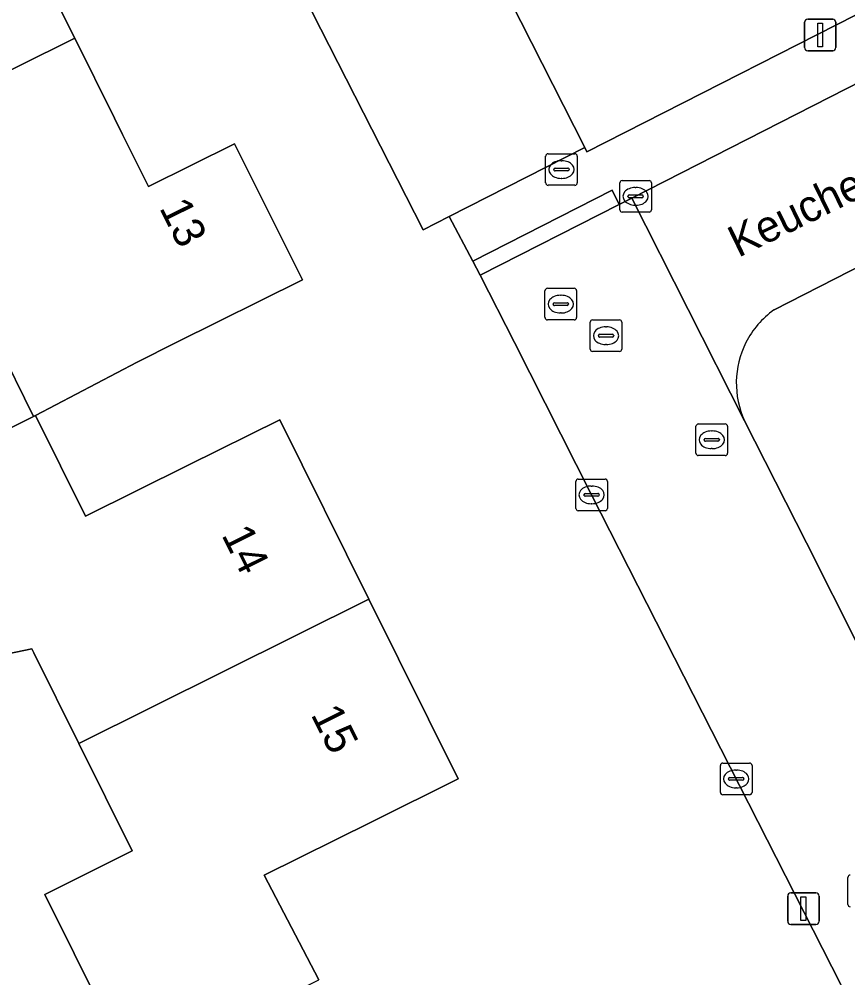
# Model space of a CAD drawing. Extents: x 162722 to 165104, y 384719 to 386284.
# Drawn here: x 163739.56 to 163765.77, y 384979.9 to 385010.23 of the extents above; entities that cross this region are included whole.
import ezdxf

# ---------------------------------------------------------------- set-up
doc = ezdxf.new("R2010")
doc.units = 0
for name, color, linetype in [('IMGEO_Brandkraan', 7, 'Continuous'), ('IMGEO_Erf', 7, 'Continuous'), ('IMGEO_Groenvoorziening', 7, 'Continuous'), ('IMGEO_Kolk', 7, 'Continuous'), ('IMGEO_Lichtmast', 7, 'Continuous'), ('IMGEO_Openbare_ruimte_label', 7, 'Continuous'), ('IMGEO_Pand', 7, 'Continuous'), ('IMGEO_Pand_nummerreeks', 7, 'Continuous'), ('IMGEO_Rijbaan_lokaal_open', 7, 'Continuous'), ('IMGEO_Rioolput', 7, 'Continuous'), ('IMGEO_Voetpad_open', 7, 'Continuous')]:
    doc.layers.add(name, color=color, linetype=linetype)

msp = doc.modelspace()

# ---------------------------------------------------------------- linework, layer by layer
at = {"layer": 'IMGEO_Brandkraan'}
for p, q in [((163756.215, 385005.051), (163756.215, 385005.903)), ((163756.29, 385005.977), (163757.142, 385005.977)), ((163757.216, 385005.903), (163757.216, 385005.051)), ((163756.703, 385005.757), (163756.728, 385005.757)), ((163756.474, 385005.471), (163756.474, 385005.483)), ((163756.912, 385005.434), (163756.514, 385005.434)), ((163756.517, 385005.52), (163756.915, 385005.52)), ((163756.958, 385005.483), (163756.958, 385005.471)), ((163756.726, 385005.197), (163756.701, 385005.197)), ((163757.142, 385004.977), (163756.29, 385004.977))]:
    msp.add_line(p, q, dxfattribs=at)
for points in [[(163756.215, 385005.051), (163756.215, 385005.903)], [(163756.29, 385005.977), (163757.142, 385005.977)], [(163757.216, 385005.903), (163757.216, 385005.051)], [(163757.142, 385004.977), (163756.29, 385004.977)]]:
    msp.add_lwpolyline(points, dxfattribs=at)
for centre, radius, start, end in [((163756.292, 385005.901), 0.0765, 91.552, 178.448), ((163756.292, 385005.901), 0.0765, 91.552, 178.448), ((163757.14, 385005.901), 0.0765, 1.552, 88.448), ((163757.14, 385005.901), 0.0765, 1.552, 88.448), ((163756.514, 385005.48), 0.0403, 85.8775, 175.7526), ((163756.511, 385005.47), 0.0366, 178.938, 274.7102), ((163756.915, 385005.477), 0.043, 264.8664, 352.4533), ((163756.919, 385005.482), 0.0386, 1.7309, 96.639), ((163756.292, 385005.053), 0.0765, 181.552, 268.448), ((163756.292, 385005.053), 0.0765, 181.552, 268.448), ((163757.14, 385005.053), 0.0765, 271.552, 358.448), ((163757.14, 385005.053), 0.0765, 271.552, 358.448)]:
    msp.add_arc(centre, radius, start, end, dxfattribs=at)
for centre, major_axis, ratio, start_param, end_param in [((163756.702, 385005.477), (-0.387, 0.002), 0.722429, 4.712389, 7.853982), ((163756.727, 385005.477), (-0.39, 0.002), 0.717154, 1.570796, 4.712389)]:
    msp.add_ellipse(centre, major_axis=major_axis, ratio=ratio, start_param=start_param, end_param=end_param, dxfattribs=at)
at = {"layer": 'IMGEO_Erf'}
for points in [[(163738.045, 385044.879), (163743.285, 385034.094), (163757.459, 385006.177), (163757.517, 385006.039), (163767.841, 385011.304)], [(163757.669, 384995.182), (163755.228, 385000), (163754.144, 385002.139), (163753.91, 385002.58), (163753.157, 385003.995), (163752.338, 385003.569), (163740.176, 385027.426), (163738.567, 385026.557), (163738.822, 385026.058), (163738.155, 385025.71), (163714.087, 385013.147), (163707.49, 385026.219), (163704.586, 385031.975), (163675.935, 385017.371), (163676.458, 385016.283), (163679.164, 385010.981), (163682.06, 385005.355), (163684.816, 385000), (163686.673, 384996.393), (163688.473, 384992.888), (163695.133, 384979.723), (163697.839, 384974.289), (163705.48, 384959.251), (163707.512, 384955.385)], [(163739.47, 385019.924), (163741.647, 385015.547), (163739.025, 385014.244), (163739.801, 385012.683), (163740.111, 385012.059), (163741.316, 385009.636), (163742.577, 385007.101), (163742.832, 385006.587), (163743.653, 385004.936), (163746.376, 385006.29), (163748.517, 385001.983), (163744.53, 385000), (163743.289, 384999.383), (163740.074, 384997.693), (163741.658, 384994.507), (163744.91, 384996.124), (163747.8, 384997.561), (163750.625, 384991.88), (163753.45, 384986.198), (163750.717, 384984.839), (163747.308, 384983.144), (163749.036, 384979.836)], [(163734.168, 384994.756), (163740.014, 384997.662), (163738.852, 385000)], [(163773.45, 384964.172), (163757.669, 384995.182)], [(163743.164, 384976.913), (163740.366, 384982.54), (163743.137, 384983.918), (163741.448, 384987.316), (163740.024, 384990.18), (163739.961, 384990.306), (163735.388, 384989.361)]]:
    msp.add_lwpolyline(points, dxfattribs=at)
at = {"layer": 'IMGEO_Groenvoorziening'}
for points in [[(163774.947, 385001.063), (163772.045, 385005.433), (163763.439, 385001.032)], [(163762.509, 384997.523), (163764.463, 384993.662), (163766.126, 384990.376)]]:
    msp.add_lwpolyline(points, dxfattribs=at)
for centre, radius, start, end in [((163765.089, 384998.716), 2.844, 125.4781, 153.164), ((163765.084, 384998.717), 2.838, 153.1318, 204.8791)]:
    msp.add_arc(centre, radius, start, end, dxfattribs=at)
at = {"layer": 'IMGEO_Kolk'}
for p, q in [((163758.56, 385004.202), (163758.56, 385005.054)), ((163758.635, 385005.128), (163759.487, 385005.128)), ((163759.561, 385005.054), (163759.561, 385004.202)), ((163759.048, 385004.908), (163759.073, 385004.908)), ((163758.819, 385004.622), (163758.819, 385004.634)), ((163759.257, 385004.585), (163758.859, 385004.585)), ((163758.862, 385004.671), (163759.26, 385004.671)), ((163759.303, 385004.634), (163759.303, 385004.622)), ((163759.487, 385004.128), (163758.635, 385004.128)), ((163759.071, 385004.348), (163759.046, 385004.348)), ((163757.168, 384994.756), (163757.168, 384995.608)), ((163757.243, 384995.682), (163758.095, 384995.682)), ((163758.169, 384995.608), (163758.169, 384994.756)), ((163757.656, 384995.462), (163757.681, 384995.462)), ((163757.427, 384995.176), (163757.427, 384995.188)), ((163757.865, 384995.139), (163757.467, 384995.139)), ((163757.47, 384995.225), (163757.868, 384995.225)), ((163757.911, 384995.188), (163757.911, 384995.176)), ((163758.095, 384994.682), (163757.243, 384994.682)), ((163757.679, 384994.902), (163757.654, 384994.902)), ((163761.742, 384985.768), (163761.742, 384986.62)), ((163761.817, 384986.694), (163762.669, 384986.694)), ((163762.743, 384986.62), (163762.743, 384985.768)), ((163762.001, 384986.188), (163762.001, 384986.2)), ((163762.044, 384986.237), (163762.442, 384986.237)), ((163762.23, 384986.474), (163762.255, 384986.474)), ((163762.485, 384986.2), (163762.485, 384986.188)), ((163762.439, 384986.151), (163762.041, 384986.151)), ((163762.253, 384985.914), (163762.228, 384985.914)), ((163762.669, 384985.694), (163761.817, 384985.694))]:
    msp.add_line(p, q, dxfattribs=at)
for points in [[(163758.56, 385004.202), (163758.56, 385005.054)], [(163758.635, 385005.128), (163759.487, 385005.128)], [(163759.561, 385005.054), (163759.561, 385004.202)], [(163759.487, 385004.128), (163758.635, 385004.128)], [(163757.168, 384994.756), (163757.168, 384995.608)], [(163757.243, 384995.682), (163758.095, 384995.682)], [(163758.169, 384995.608), (163758.169, 384994.756)], [(163758.095, 384994.682), (163757.243, 384994.682)], [(163761.742, 384985.768), (163761.742, 384986.62)], [(163761.817, 384986.694), (163762.669, 384986.694)], [(163762.743, 384986.62), (163762.743, 384985.768)], [(163762.669, 384985.694), (163761.817, 384985.694)]]:
    msp.add_lwpolyline(points, dxfattribs=at)
for centre, radius, start, end in [((163758.637, 385005.052), 0.0765, 91.552, 178.448), ((163758.637, 385005.052), 0.0765, 91.552, 178.448), ((163759.485, 385005.052), 0.0765, 1.552, 88.448), ((163759.485, 385005.052), 0.0765, 1.552, 88.448), ((163758.859, 385004.631), 0.0403, 85.8775, 175.7526), ((163758.856, 385004.621), 0.0366, 178.938, 274.7102), ((163759.26, 385004.628), 0.043, 264.8664, 352.4533), ((163759.264, 385004.633), 0.0386, 1.7309, 96.639), ((163758.637, 385004.204), 0.0765, 181.552, 268.448), ((163758.637, 385004.204), 0.0765, 181.552, 268.448), ((163759.485, 385004.204), 0.0765, 271.552, 358.448), ((163759.485, 385004.204), 0.0765, 271.552, 358.448), ((163757.245, 384995.606), 0.0765, 91.552, 178.448), ((163757.245, 384995.606), 0.0765, 91.552, 178.448), ((163758.093, 384995.606), 0.0765, 1.552, 88.448), ((163758.093, 384995.606), 0.0765, 1.552, 88.448), ((163757.467, 384995.185), 0.0403, 85.8775, 175.7526), ((163757.464, 384995.175), 0.0366, 178.938, 274.7102), ((163757.868, 384995.182), 0.043, 264.8664, 352.4533), ((163757.872, 384995.187), 0.0386, 1.7309, 96.639), ((163757.245, 384994.758), 0.0765, 181.552, 268.448), ((163757.245, 384994.758), 0.0765, 181.552, 268.448), ((163758.093, 384994.758), 0.0765, 271.552, 358.448), ((163758.093, 384994.758), 0.0765, 271.552, 358.448), ((163761.819, 384986.618), 0.0765, 91.552, 178.448), ((163761.819, 384986.618), 0.0765, 91.552, 178.448), ((163762.667, 384986.618), 0.0765, 1.552, 88.448), ((163762.667, 384986.618), 0.0765, 1.552, 88.448), ((163762.041, 384986.197), 0.0403, 85.8775, 175.7526), ((163762.038, 384986.187), 0.0366, 178.938, 274.7102), ((163762.442, 384986.194), 0.043, 264.8664, 352.4533), ((163762.446, 384986.199), 0.0386, 1.7309, 96.639), ((163761.819, 384985.77), 0.0765, 181.552, 268.448), ((163761.819, 384985.77), 0.0765, 181.552, 268.448), ((163762.667, 384985.77), 0.0765, 271.552, 358.448), ((163762.667, 384985.77), 0.0765, 271.552, 358.448)]:
    msp.add_arc(centre, radius, start, end, dxfattribs=at)
for centre, major_axis, ratio, start_param, end_param in [((163759.047, 385004.628), (-0.387, 0.002), 0.722429, 4.712389, 7.853982), ((163759.072, 385004.628), (-0.39, 0.002), 0.717154, 1.570796, 4.712389), ((163757.655, 384995.182), (-0.387, 0.002), 0.722429, 4.712389, 7.853982), ((163757.68, 384995.182), (-0.39, 0.002), 0.717154, 1.570796, 4.712389), ((163762.229, 384986.194), (-0.387, 0.002), 0.722429, 4.712389, 7.853982), ((163762.254, 384986.194), (-0.39, 0.002), 0.717154, 1.570796, 4.712389)]:
    msp.add_ellipse(centre, major_axis=major_axis, ratio=ratio, start_param=start_param, end_param=end_param, dxfattribs=at)
at = {"layer": 'IMGEO_Lichtmast'}
for p, q in [((163764.507, 385010.235), (163765.297, 385010.235)), ((163765.297, 385010.235), (163764.507, 385010.235)), ((163764.407, 385009.335), (163764.407, 385010.135)), ((163764.407, 385010.135), (163764.407, 385009.335)), ((163765.397, 385010.135), (163765.397, 385009.335)), ((163765.397, 385009.335), (163765.397, 385010.135)), ((163765.297, 385009.235), (163764.507, 385009.235)), ((163764.507, 385009.235), (163765.297, 385009.235)), ((163763.973, 384982.588), (163764.763, 384982.588)), ((163764.763, 384982.588), (163763.973, 384982.588)), ((163763.873, 384981.688), (163763.873, 384982.488)), ((163763.873, 384982.488), (163763.873, 384981.688)), ((163764.863, 384982.488), (163764.863, 384981.688)), ((163764.863, 384981.688), (163764.863, 384982.488)), ((163764.763, 384981.588), (163763.973, 384981.588)), ((163763.973, 384981.588), (163764.763, 384981.588))]:
    msp.add_line(p, q, dxfattribs=at)
for points in [[(163764.827, 385010.11), (163764.977, 385010.11), (163764.977, 385009.36), (163764.827, 385009.36), (163764.827, 385010.11)], [(163764.293, 384982.463), (163764.443, 384982.463), (163764.443, 384981.713), (163764.293, 384981.713), (163764.293, 384982.463)]]:
    msp.add_lwpolyline(points, dxfattribs=at)
for centre, start, end in [((163764.507, 385010.135), 90, 180), ((163764.507, 385010.135), 90, 180), ((163765.297, 385010.135), 0, 90), ((163765.297, 385010.135), 360, 90), ((163764.507, 385009.335), 180, 270), ((163764.507, 385009.335), 180, 270), ((163765.297, 385009.335), 270, 0), ((163765.297, 385009.335), 270, 0), ((163763.973, 384982.488), 90, 180), ((163763.973, 384982.488), 90, 180), ((163764.763, 384982.488), 0, 90), ((163764.763, 384982.488), 360, 90), ((163763.973, 384981.688), 180, 270), ((163763.973, 384981.688), 180, 270), ((163764.763, 384981.688), 270, 0), ((163764.763, 384981.688), 270, 0)]:
    msp.add_arc(centre, 0.1, start, end, dxfattribs=at)
at = {"layer": 'IMGEO_Pand'}
for points in [[(163735.204, 385017.803), (163731.149, 385015.787), (163732.948, 385012.168), (163729.604, 385010.506), (163732.271, 385005.142), (163741.316, 385009.636), (163740.111, 385012.059), (163739.801, 385012.683), (163739.025, 385014.244), (163741.647, 385015.547), (163739.47, 385019.924)], [(163741.316, 385009.636), (163732.271, 385005.142), (163734.828, 385000), (163735.148, 384999.356), (163736.444, 385000), (163738.374, 385000.96), (163738.852, 385000), (163740.014, 384997.662), (163740.074, 384997.693), (163743.289, 384999.383), (163744.53, 385000), (163748.517, 385001.983), (163746.376, 385006.29), (163743.653, 385004.936), (163742.832, 385006.587), (163742.577, 385007.101)], [(163747.8, 384997.561), (163744.91, 384996.124), (163741.658, 384994.507), (163740.074, 384997.693), (163740.014, 384997.662), (163734.168, 384994.756), (163731.095, 384993.229), (163731.909, 384991.592), (163734.734, 384992.209), (163735.388, 384989.361), (163739.961, 384990.306), (163740.024, 384990.18), (163741.448, 384987.316), (163750.625, 384991.88)], [(163741.448, 384987.316), (163743.137, 384983.918), (163740.366, 384982.54), (163743.164, 384976.913), (163749.036, 384979.836), (163747.308, 384983.144), (163750.717, 384984.839), (163753.45, 384986.198), (163750.625, 384991.88)]]:
    msp.add_lwpolyline(points, close=True, dxfattribs=at)
at = {"layer": 'IMGEO_Rijbaan_lokaal_open'}
msp.add_lwpolyline([(163743.285, 385034.094), (163736.866, 385031.109), (163736.787, 385030.008), (163737.06, 385029.479), (163738.567, 385026.557), (163740.176, 385027.426), (163752.338, 385003.569), (163753.157, 385003.995), (163757.459, 385006.177)], close=True, dxfattribs=at)
for points in [[(163778.469, 385014.536), (163777.611, 385014.102), (163771.379, 385010.915), (163768.724, 385009.555), (163768.327, 385009.356), (163758.942, 385004.57), (163762.509, 384997.523)], [(163763.439, 385001.032), (163772.045, 385005.433), (163778.621, 385008.796)], [(163766.126, 384990.376), (163764.463, 384993.662), (163762.509, 384997.523), (163758.942, 385004.57), (163758.54, 385004.374), (163754.144, 385002.139), (163755.228, 385000), (163757.669, 384995.182), (163773.45, 384964.172)]]:
    msp.add_lwpolyline(points, dxfattribs=at)
for centre, radius, start, end in [((163765.089, 384998.716), 2.844, 125.4781, 153.164), ((163765.084, 384998.717), 2.838, 153.1318, 204.8791)]:
    msp.add_arc(centre, radius, start, end, dxfattribs=at)
at = {"layer": 'IMGEO_Rioolput'}
for p, q in [((163756.269, 385001.718), (163757.121, 385001.718)), ((163756.194, 385000.792), (163756.194, 385001.644)), ((163756.682, 385001.498), (163756.707, 385001.498)), ((163757.195, 385001.644), (163757.195, 385000.792)), ((163756.453, 385001.212), (163756.453, 385001.224)), ((163756.891, 385001.175), (163756.493, 385001.175)), ((163756.496, 385001.261), (163756.894, 385001.261)), ((163756.937, 385001.224), (163756.937, 385001.212)), ((163756.705, 385000.938), (163756.68, 385000.938)), ((163757.121, 385000.718), (163756.269, 385000.718)), ((163757.624, 384999.793), (163757.624, 385000.645)), ((163757.699, 385000.719), (163758.551, 385000.719)), ((163758.112, 385000.499), (163758.137, 385000.499)), ((163758.625, 385000.645), (163758.625, 384999.793)), ((163757.883, 385000.213), (163757.883, 385000.225)), ((163758.321, 385000.176), (163757.923, 385000.176)), ((163757.926, 385000.262), (163758.324, 385000.262)), ((163758.367, 385000.225), (163758.367, 385000.213)), ((163758.135, 384999.939), (163758.11, 384999.939)), ((163758.551, 384999.719), (163757.699, 384999.719)), ((163761.045, 384997.425), (163761.897, 384997.425)), ((163760.97, 384996.499), (163760.97, 384997.351)), ((163761.458, 384997.205), (163761.483, 384997.205)), ((163761.971, 384997.351), (163761.971, 384996.499)), ((163761.229, 384996.919), (163761.229, 384996.931)), ((163761.667, 384996.882), (163761.269, 384996.882)), ((163761.272, 384996.968), (163761.67, 384996.968)), ((163761.713, 384996.931), (163761.713, 384996.919)), ((163761.481, 384996.645), (163761.456, 384996.645)), ((163761.897, 384996.425), (163761.045, 384996.425)), ((163765.774, 384982.224), (163765.774, 384983.076))]:
    msp.add_line(p, q, dxfattribs=at)
for points in [[(163756.269, 385001.718), (163757.121, 385001.718)], [(163756.194, 385000.792), (163756.194, 385001.644)], [(163757.195, 385001.644), (163757.195, 385000.792)], [(163757.121, 385000.718), (163756.269, 385000.718)], [(163757.624, 384999.793), (163757.624, 385000.645)], [(163757.699, 385000.719), (163758.551, 385000.719)], [(163758.625, 385000.645), (163758.625, 384999.793)], [(163758.551, 384999.719), (163757.699, 384999.719)], [(163761.045, 384997.425), (163761.897, 384997.425)], [(163760.97, 384996.499), (163760.97, 384997.351)], [(163761.971, 384997.351), (163761.971, 384996.499)], [(163761.897, 384996.425), (163761.045, 384996.425)], [(163765.774, 384982.224), (163765.774, 384983.076)]]:
    msp.add_lwpolyline(points, dxfattribs=at)
for centre, radius, start, end in [((163756.271, 385001.642), 0.0765, 91.552, 178.448), ((163756.271, 385001.642), 0.0765, 91.552, 178.448), ((163757.119, 385001.642), 0.0765, 1.552, 88.448), ((163757.119, 385001.642), 0.0765, 1.552, 88.448), ((163756.493, 385001.221), 0.0403, 85.8775, 175.7526), ((163756.49, 385001.211), 0.0366, 178.938, 274.7102), ((163756.894, 385001.218), 0.043, 264.8664, 352.4533), ((163756.898, 385001.223), 0.0386, 1.7309, 96.639), ((163756.271, 385000.794), 0.0765, 181.552, 268.448), ((163756.271, 385000.794), 0.0765, 181.552, 268.448), ((163757.119, 385000.794), 0.0765, 271.552, 358.448), ((163757.119, 385000.794), 0.0765, 271.552, 358.448), ((163757.701, 385000.643), 0.0765, 91.552, 178.448), ((163757.701, 385000.643), 0.0765, 91.552, 178.448), ((163758.549, 385000.643), 0.0765, 1.552, 88.448), ((163758.549, 385000.643), 0.0765, 1.552, 88.448), ((163757.923, 385000.222), 0.0403, 85.8775, 175.7526), ((163757.92, 385000.212), 0.0366, 178.938, 274.7102), ((163758.324, 385000.219), 0.043, 264.8664, 352.4533), ((163758.328, 385000.224), 0.0386, 1.7309, 96.639), ((163757.701, 384999.795), 0.0765, 181.552, 268.448), ((163757.701, 384999.795), 0.0765, 181.552, 268.448), ((163758.549, 384999.795), 0.0765, 271.552, 358.448), ((163758.549, 384999.795), 0.0765, 271.552, 358.448), ((163761.047, 384997.349), 0.0765, 91.552, 178.448), ((163761.047, 384997.349), 0.0765, 91.552, 178.448), ((163761.895, 384997.349), 0.0765, 1.552, 88.448), ((163761.895, 384997.349), 0.0765, 1.552, 88.448), ((163761.269, 384996.928), 0.0403, 85.8775, 175.7526), ((163761.266, 384996.918), 0.0366, 178.938, 274.7102), ((163761.67, 384996.925), 0.043, 264.8664, 352.4533), ((163761.674, 384996.93), 0.0386, 1.7309, 96.639), ((163761.047, 384996.501), 0.0765, 181.552, 268.448), ((163761.047, 384996.501), 0.0765, 181.552, 268.448), ((163761.895, 384996.501), 0.0765, 271.552, 358.448), ((163761.895, 384996.501), 0.0765, 271.552, 358.448), ((163765.851, 384983.074), 0.0765, 91.552, 178.448), ((163765.851, 384983.074), 0.0765, 91.552, 178.448), ((163765.851, 384982.226), 0.0765, 181.552, 268.448), ((163765.851, 384982.226), 0.0765, 181.552, 268.448)]:
    msp.add_arc(centre, radius, start, end, dxfattribs=at)
for centre, major_axis, ratio, start_param, end_param in [((163756.681, 385001.218), (-0.387, 0.002), 0.722429, 4.712389, 7.853982), ((163756.706, 385001.218), (-0.39, 0.002), 0.717154, 1.570796, 4.712389), ((163758.111, 385000.219), (-0.387, 0.002), 0.722429, 4.712389, 7.853982), ((163758.136, 385000.219), (-0.39, 0.002), 0.717154, 1.570796, 4.712389), ((163761.457, 384996.925), (-0.387, 0.002), 0.722429, 4.712389, 7.853982), ((163761.482, 384996.925), (-0.39, 0.002), 0.717154, 1.570796, 4.712389)]:
    msp.add_ellipse(centre, major_axis=major_axis, ratio=ratio, start_param=start_param, end_param=end_param, dxfattribs=at)
at = {"layer": 'IMGEO_Voetpad_open'}
for points in [[(163768.327, 385009.356), (163768.724, 385009.555), (163767.841, 385011.304), (163757.517, 385006.039), (163757.459, 385006.177), (163753.157, 385003.995), (163753.91, 385002.58), (163758.314, 385004.819), (163758.54, 385004.374), (163758.942, 385004.57)], [(163754.144, 385002.139), (163758.54, 385004.374), (163758.314, 385004.819), (163753.91, 385002.58)]]:
    msp.add_lwpolyline(points, close=True, dxfattribs=at)

# ---------------------------------------------------------------- texts
at = {"layer": 'IMGEO_Openbare_ruimte_label'}
msp.add_text('Keucheniushof', height=1, rotation=25.9757, dxfattribs=at).set_placement((163762.307, 385002.679))
at = {"layer": 'IMGEO_Pand_nummerreeks'}
for s, rotation, p in [('13', 296.4361, (163743.981, 385004.265)), ('14', 296.4361, (163745.948, 384993.919)), ('15', 296.4378, (163748.773, 384988.237))]:
    msp.add_text(s, height=1, rotation=rotation, dxfattribs=at).set_placement(p)

doc.saveas('drawing.dxf')
